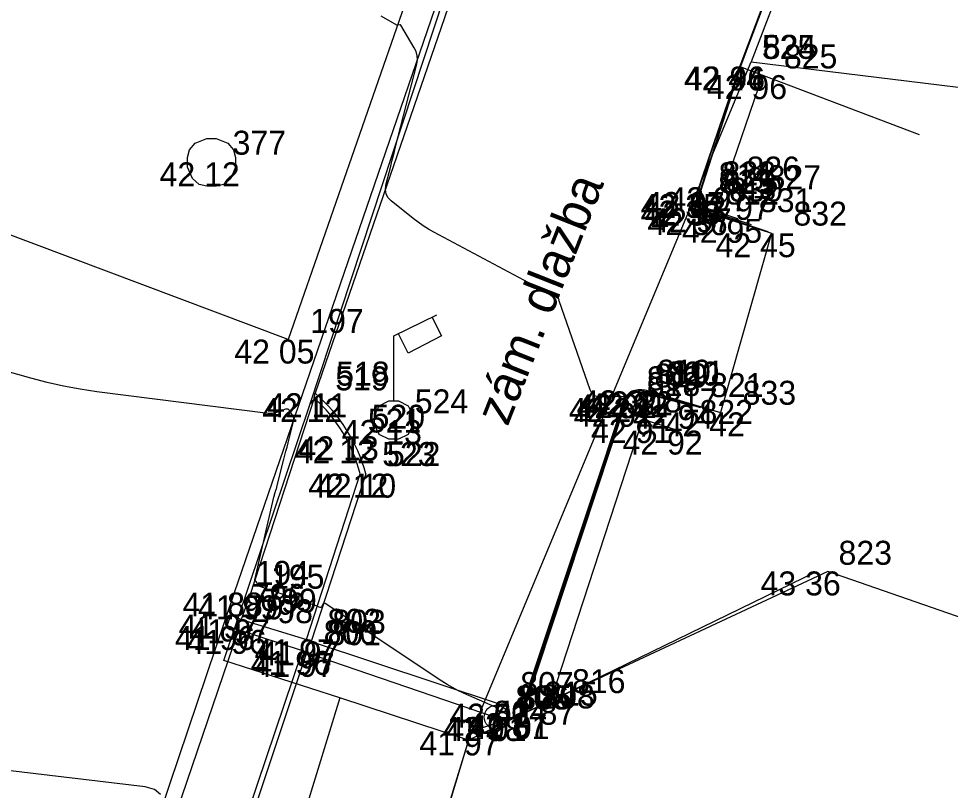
# Model space of a CAD drawing. Extents: x -702257 to -701487, y -1009871 to -1008841.
# Drawn here: x -701682.01 to -701672.29, y -1009111.64 to -1009103.58 of the extents above; entities that cross this region are included whole.
import ezdxf

# ---------------------------------------------------------------- set-up
doc = ezdxf.new("R2010")
doc.units = 0
for name, color, linetype in [('Ex_Major Contours', 7, 'Continuous'), ('Ex_Minor Contours', 7, 'Continuous'), ('Z_betonova_konstrukce', 7, 'Continuous'), ('Z_body', 7, 'Continuous'), ('Z_body_cisla', 7, 'Continuous'), ('Z_body_vysky_redukovane', 7, 'Continuous'), ('Z_budova', 7, 'Continuous'), ('Z_katastr_hranice', 7, 'Continuous'), ('Z_komunikace', 7, 'Continuous'), ('Z_obruba', 7, 'Continuous'), ('Z_popisy', 7, 'Continuous'), ('Z_site_kanalizace_znaky', 7, 'Continuous'), ('Z_site_vo_znaky', 7, 'Continuous'), ('Z_vdz_prechod', 7, 'Continuous'), ('Z_zlabek', 7, 'Continuous')]:
    doc.layers.add(name, color=color, linetype=linetype)

# ---------------------------------------------------------------- blocks, each defined once
blk = doc.blocks.new('POINT_DISPLAY')
blk.add_line((0, 0), (0, 0))
blk = doc.blocks.new('Z15')
blk.add_circle((0, 0), 0.125)
blk = doc.blocks.new('Z620')
for p, q in [((-0.23, 0.13), (-0.17, 0.2)), ((-0.17, 0.2), (-0.05, 0.25)), ((-0.05, 0.25), (0.05, 0.25)), ((0.05, 0.25), (0.17, 0.2)), ((0.17, 0.2), (0.23, 0.13)), ((-0.25, 0.05), (-0.23, 0.13)), ((0.23, 0.13), (0.25, 0.05)), ((-0.25, -0.05), (-0.25, 0.05)), ((0.25, 0.05), (0.25, -0.05)), ((-0.2, -0.17), (-0.25, -0.05)), ((0.25, -0.05), (0.2, -0.17)), ((-0.13, -0.23), (-0.2, -0.17)), ((0.2, -0.17), (0.13, -0.23)), ((-0.05, -0.25), (-0.13, -0.23)), ((0.05, -0.25), (-0.05, -0.25)), ((0.13, -0.23), (0.05, -0.25))]:
    blk.add_line(p, q)
blk = doc.blocks.new('Z13')
for p, q in [((0, 0.88), (0.45, 1.1)), ((0.4, 1.07), (0.5, 0.88)), ((0, 0.2), (0, 0.88)), ((0.15, 0.7), (0.05, 0.9)), ((0.5, 0.88), (0.15, 0.7)), ((-0.15, 0.15), (-0.05, 0.2)), ((-0.05, 0.2), (0.05, 0.2)), ((0.05, 0.2), (0.15, 0.15)), ((-0.2, 0.05), (-0.15, 0.15)), ((0.15, 0.15), (0.2, 0.05)), ((-0.2, -0.05), (-0.2, 0.05)), ((0.2, 0.05), (0.2, -0.05)), ((-0.15, -0.15), (-0.2, -0.05)), ((0.2, -0.05), (0.15, -0.15)), ((-0.05, -0.2), (-0.15, -0.15)), ((0.15, -0.15), (0.05, -0.2)), ((0.05, -0.2), (-0.05, -0.2))]:
    blk.add_line(p, q)

msp = doc.modelspace()

# ---------------------------------------------------------------- linework, layer by layer
at = {"layer": 'Ex_Major Contours'}
msp.add_lwpolyline([(-701676.915, -1009110.8925), (-701677.0777, -1009110.9061), (-701677.0844, -1009110.9061), (-701677.087, -1009110.9048), (-701677.0857, -1009110.9021), (-701677.0804, -1009110.8981), (-701677.0513, -1009110.8794), (-701677.0446, -1009110.8742), (-701677.0394, -1009110.8681), (-701677.0355, -1009110.8611), (-701677.033, -1009110.853), (-701677.0217, -1009110.8), (-701677.0208, -1009110.7892), (-701677.0234, -1009110.7801), (-701677.0293, -1009110.7727), (-701677.0385, -1009110.767), (-701677.3717, -1009110.6198), (-701677.4302, -1009110.5924), (-701677.4873, -1009110.5626), (-701677.5432, -1009110.5304), (-701677.5977, -1009110.4958), (-701678.8157, -1009109.6847), (-701678.8217, -1009109.6818), (-701678.8271, -1009109.6816), (-701678.8318, -1009109.6843), (-701678.8358, -1009109.6896), (-701678.8528, -1009109.7206), (-701678.8557, -1009109.7244), (-701678.8592, -1009109.7266), (-701678.8633, -1009109.7272), (-701678.868, -1009109.726), (-701678.893, -1009109.716), (-701678.9031, -1009109.7123), (-701678.9082, -1009109.7105), (-701679.5073, -1009109.5038), (-701679.5108, -1009109.5016), (-701679.513, -1009109.4981), (-701679.5165, -1009109.4874), (-701679.5192, -1009109.4813), (-701679.5244, -1009109.4712), (-701679.5281, -1009109.4655), (-701679.5347, -1009109.4563), (-701679.5391, -1009109.4512), (-701679.5453, -1009109.4448), (-701679.5466, -1009109.4431), (-701679.5474, -1009109.4413), (-701679.5477, -1009109.4393), (-701679.5475, -1009109.4372), (-701679.3491, -1009108.573), (-701679.347, -1009108.564), (-701679.3446, -1009108.5551), (-701679.342, -1009108.5463), (-701679.3392, -1009108.5374), (-701679.3276, -1009108.5023), (-701679.3247, -1009108.4935), (-701679.3221, -1009108.4847), (-701679.3196, -1009108.4758), (-701679.3172, -1009108.4668), (-701679.2449, -1009108.1793), (-701679.2341, -1009108.1365), (-701679.2233, -1009108.0938), (-701679.2125, -1009108.0511), (-701679.2015, -1009108.0083), (-701679.1436, -1009107.7817), (-701679.1413, -1009107.767), (-701679.1418, -1009107.7529), (-701679.1453, -1009107.7391), (-701679.1518, -1009107.7258), (-701679.1833, -1009107.6733), (-701679.1919, -1009107.6624), (-701679.2023, -1009107.6561), (-701679.2142, -1009107.6545), (-701679.2278, -1009107.6573), (-701679.3233, -1009107.6916), (-701679.3441, -1009107.6978), (-701679.3653, -1009107.7014), (-701679.3867, -1009107.7024), (-701679.4084, -1009107.7009), (-701681.1947, -1009107.4745), (-701681.3694, -1009107.449), (-701681.5428, -1009107.4172), (-701681.715, -1009107.3789), (-701681.8858, -1009107.3342), (-701682.5664, -1009107.1425)], dxfattribs=at)
at = {"layer": 'Ex_Minor Contours'}
for points in [[(-701672.926, -1009099.9469), (-701674.4131, -1009103.8918), (-701674.448, -1009103.9861), (-701674.4817, -1009104.0808), (-701674.5142, -1009104.176), (-701674.5455, -1009104.2716), (-701674.6855, -1009104.7079), (-701674.7077, -1009104.777), (-701674.7302, -1009104.8461), (-701674.753, -1009104.915), (-701674.7759, -1009104.9839), (-701674.9117, -1009105.3896), (-701674.914, -1009105.3972), (-701674.9158, -1009105.4048), (-701674.9201, -1009105.4257), (-701674.9209, -1009105.4323), (-701674.9214, -1009105.4433), (-701674.9208, -1009105.4499), (-701674.9153, -1009105.4789), (-701674.911, -1009105.4973), (-701674.8935, -1009105.5232), (-701674.8899, -1009105.5291), (-701674.8842, -1009105.5392), (-701674.8815, -1009105.5427), (-701674.872, -1009105.5521), (-701674.8667, -1009105.5561), (-701674.8509, -1009105.5665), (-701674.8442, -1009105.5704), (-701674.8371, -1009105.5733), (-701674.6851, -1009105.6249), (-701674.6586, -1009105.6339), (-701674.632, -1009105.6428), (-701674.6054, -1009105.6517), (-701674.5788, -1009105.6606), (-701674.37, -1009105.73)], [(-701674.195, -1009105.805), (-701674.7655, -1009105.6153), (-701674.8036, -1009105.6025), (-701674.8582, -1009105.584), (-701674.8632, -1009105.5816), (-701674.8701, -1009105.5769), (-701674.8721, -1009105.575), (-701674.8906, -1009105.5569), (-701674.8938, -1009105.5535), (-701674.8968, -1009105.5498), (-701674.8996, -1009105.546), (-701674.902, -1009105.5419), (-701674.9159, -1009105.5172), (-701674.9184, -1009105.5133), (-701674.9237, -1009105.5053), (-701674.9325, -1009105.467), (-701674.9345, -1009105.456), (-701674.9347, -1009105.4512), (-701674.9328, -1009105.4182), (-701674.9321, -1009105.4138), (-701674.9298, -1009105.4038), (-701674.9294, -1009105.4024), (-701674.5488, -1009104.2652), (-701674.5426, -1009104.2468), (-701674.5365, -1009104.2283), (-701674.5305, -1009104.2098), (-701674.5245, -1009104.1912), (-701674.5007, -1009104.1171), (-701674.4947, -1009104.0986), (-701674.4884, -1009104.0802), (-701674.4819, -1009104.0618), (-701674.4751, -1009104.0436), (-701674.2461, -1009103.436)], [(-701676.7788, -1009110.8444), (-701676.5652, -1009110.1966), (-701676.494, -1009109.9807), (-701676.4228, -1009109.7647), (-701675.6899, -1009107.5409), (-701675.6893, -1009107.5398), (-701675.6797, -1009107.5287), (-701675.6786, -1009107.5271), (-701675.6786, -1009107.5259), (-701675.6795, -1009107.5253), (-701675.6815, -1009107.5251), (-701675.9356, -1009107.5323), (-701675.9751, -1009107.5283), (-701676.0075, -1009107.5138), (-701676.0326, -1009107.4888), (-701676.0504, -1009107.4532), (-701676.3753, -1009106.5241), (-701676.3761, -1009106.5192), (-701676.3751, -1009106.5109), (-701676.3756, -1009106.508), (-701676.3777, -1009106.506), (-701677.6798, -1009105.8092), (-701677.7369, -1009105.7769), (-701677.7924, -1009105.7421), (-701677.8462, -1009105.7047), (-701677.8983, -1009105.6649), (-701678.1256, -1009105.4825), (-701678.1592, -1009105.448), (-701678.1796, -1009105.4091), (-701678.1868, -1009105.3658), (-701678.1809, -1009105.3181), (-701678.1306, -1009105.1182), (-701678.118, -1009105.0683), (-701678.1054, -1009105.0183), (-701678.0927, -1009104.9684), (-701678.0799, -1009104.9185), (-701677.8594, -1009104.0559), (-701677.8522, -1009104.0109), (-701677.854, -1009103.9671), (-701677.8648, -1009103.9247), (-701677.8846, -1009103.8836), (-701678.0261, -1009103.6477), (-701678.0284, -1009103.6448), (-701678.0311, -1009103.6432), (-701678.0343, -1009103.6427), (-701678.0379, -1009103.6435), (-701678.0532, -1009103.649), (-701678.057, -1009103.6499), (-701678.0607, -1009103.65), (-701678.0643, -1009103.6493), (-701678.0679, -1009103.6476), (-701678.2294, -1009103.5529)], [(-701676.7672, -1009110.8386), (-701676.3106, -1009109.454), (-701676.2481, -1009109.2646), (-701676.1857, -1009109.0751), (-701676.1232, -1009108.8856), (-701676.0608, -1009108.6962), (-701675.6878, -1009107.5646), (-701675.6849, -1009107.5569), (-701675.6789, -1009107.5445), (-701675.6762, -1009107.5397), (-701675.6729, -1009107.5353), (-701675.6534, -1009107.5128), (-701675.648, -1009107.5071), (-701675.6339, -1009107.4949), (-701675.5956, -1009107.4754), (-701675.5886, -1009107.4725), (-701675.574, -1009107.4684), (-701675.5665, -1009107.4671), (-701675.5251, -1009107.4628), (-701675.5186, -1009107.4627), (-701675.5035, -1009107.4649), (-701675.4992, -1009107.4658), (-701675.4611, -1009107.4746), (-701675.4429, -1009107.479), (-701675.3523, -1009107.502), (-701675.3352, -1009107.5064), (-701675.3181, -1009107.5109), (-701675.3011, -1009107.5156), (-701675.2841, -1009107.5205), (-701674.7408, -1009107.6777)], [(-701676.7556, -1009110.8328), (-701675.9261, -1009108.3174), (-701675.853, -1009108.0956), (-701675.6858, -1009107.5883), (-701675.6821, -1009107.5782), (-701675.6777, -1009107.5683), (-701675.6653, -1009107.5427), (-701675.6622, -1009107.5376), (-701675.6543, -1009107.5284), (-701675.6499, -1009107.5242), (-701675.6198, -1009107.498), (-701675.6171, -1009107.4966), (-701675.6027, -1009107.4893), (-701675.596, -1009107.4869), (-701675.5619, -1009107.4774), (-701675.5542, -1009107.4758), (-701675.5413, -1009107.4744), (-701675.5362, -1009107.4742), (-701675.531, -1009107.4746), (-701675.4979, -1009107.4795), (-701675.4905, -1009107.4809), (-701675.471, -1009107.4856), (-701675.2116, -1009107.5512), (-701675.1802, -1009107.5593), (-701675.1489, -1009107.5676), (-701675.1176, -1009107.5762), (-701675.0864, -1009107.5851), (-701674.8994, -1009107.6392)], [(-701680.5325, -1009111.677), (-701680.593, -1009111.6255), (-701680.692, -1009111.5989), (-701682.8301, -1009111.3423)]]:
    msp.add_lwpolyline(points, dxfattribs=at)
at = {"layer": 'Z_betonova_konstrukce'}
for p, q in [((-701674.49, -1009104.08), (-701674.94, -1009105.41)), ((-701674.9, -1009105.39), (-701674.48, -1009104.08)), ((-701674.65, -1009105.34), (-701674.25, -1009104.17)), ((-701674.42, -1009105.43), (-701674.65, -1009105.34)), ((-701674.51, -1009105.67), (-701674.83, -1009105.56)), ((-701674.87, -1009105.59), (-701674.16, -1009105.82)), ((-701674.16, -1009105.82), (-701674.69, -1009107.69)), ((-701675.49, -1009107.49), (-701675.02, -1009107.61)), ((-701675.44, -1009107.47), (-701674.69, -1009107.69)), ((-701675.69, -1009107.54), (-701676.79, -1009110.85)), ((-701676.75, -1009110.83), (-701675.68, -1009107.59)), ((-701676.46, -1009110.7), (-701675.5, -1009107.76)), ((-701675.5, -1009107.76), (-701675.13, -1009107.88)), ((-701677.29, -1009111.02), (-701677.89, -1009112.95))]:
    msp.add_line(p, q, dxfattribs=at)
msp.add_arc((-701674.78, -1009105.44), 0.13, 157.38014, 247.38013, dxfattribs=at)
for centre, major_axis, ratio, start_param, end_param in [((-701674.7664, -1009105.445), (0, -0.1788), 0.989949, 4.515391, 5.65802), ((-701675.5099, -1009107.637), (-0.1934, 0.0686), 0.881794, 4.663488, 6.109991), ((-701675.5391, -1009107.6262), (-0.1451, -0.0121), 0.992968, 4.286142, 5.946397)]:
    msp.add_ellipse(centre, major_axis=major_axis, ratio=ratio, start_param=start_param, end_param=end_param, dxfattribs=at)
at = {"layer": 'Z_budova'}
for p, q in [((-701671.35, -1009095.78), (-701674.49, -1009104.08)), ((-701674.49, -1009104.08), (-701672.62, -1009104.79)), ((-701676.46, -1009110.7), (-701673.69, -1009109.35)), ((-701676.75, -1009110.83), (-701676.46, -1009110.7)), ((-701676.79, -1009110.85), (-701676.75, -1009110.83)), ((-701677.29, -1009111.02), (-701676.79, -1009110.85))]:
    msp.add_line(p, q, dxfattribs=at)
at = {"layer": 'Z_katastr_hranice'}
for p, q in [((-701668.63, -1009089.02), (-701674.37, -1009104.03)), ((-701678.97, -1009107.6), (-701677.5, -1009103.13)), ((-701677.32, -1009111.11), (-701674.37, -1009104.03)), ((-701674.37, -1009104.03), (-701665.62, -1009105.11)), ((-701679.87, -1009110.28), (-701678.97, -1009107.6)), ((-701673.57, -1009109.35), (-701676.71, -1009110.82)), ((-701670.5, -1009110.42), (-701673.57, -1009109.35)), ((-701678.66, -1009110.67), (-701679.87, -1009110.28)), ((-701678.66, -1009110.67), (-701691.88, -1009153.56)), ((-701677.32, -1009111.11), (-701678.66, -1009110.67)), ((-701676.71, -1009110.82), (-701677.32, -1009111.11)), ((-701677.32, -1009111.11), (-701689.52, -1009151.56))]:
    msp.add_line(p, q, dxfattribs=at)
at = {"layer": 'Z_komunikace'}
for p, q in [((-701679.76, -1009109.57), (-701676.64, -1009100.48)), ((-701681.9, -1009115.9), (-701679.76, -1009109.57))]:
    msp.add_line(p, q, dxfattribs=at)
at = {"layer": 'Z_obruba'}
for p, q in [((-701677.39, -1009103.05), (-701678.92, -1009107.49)), ((-701678.93, -1009107.54), (-701678.92, -1009107.49)), ((-701678.93, -1009107.54), (-701679.6, -1009109.6)), ((-701679.01, -1009110.06), (-701678.45, -1009108.33)), ((-701678.39, -1009108.33), (-701678.96, -1009110.08)), ((-701679.6, -1009109.6), (-701679.69, -1009109.85)), ((-701679.72, -1009109.96), (-701681.76, -1009115.96)), ((-701680.82, -1009115.41), (-701679.05, -1009110.18)), ((-701679.01, -1009110.2), (-701680.76, -1009115.44))]:
    msp.add_line(p, q, dxfattribs=at)
msp.add_arc((-701679.9753, -1009108.716), 1.5734, 14.19982, 48.36549, dxfattribs=at)
msp.add_ellipse((-701679.8657, -1009108.6679), major_axis=(-0.8889, 1.3241), ratio=0.942427, start_param=4.365598, end_param=4.998959, dxfattribs=at)
at = {"layer": 'Z_vdz_prechod'}
for p, q in [((-701677.89, -1009103.16), (-701679.2, -1009106.93)), ((-701679.2, -1009106.93), (-701687.39, -1009103.85))]:
    msp.add_line(p, q, dxfattribs=at)
at = {"layer": 'Z_zlabek'}
for p, q in [((-701679.8, -1009109.8), (-701679.84, -1009109.92)), ((-701679.8, -1009109.8), (-701679.69, -1009109.85)), ((-701679.69, -1009109.85), (-701679.01, -1009110.06)), ((-701679.84, -1009109.92), (-701679.72, -1009109.96)), ((-701679.05, -1009110.18), (-701679.72, -1009109.96)), ((-701679.01, -1009110.06), (-701678.96, -1009110.08)), ((-701678.96, -1009110.08), (-701677, -1009110.73)), ((-701679.01, -1009110.2), (-701679.05, -1009110.18)), ((-701677.05, -1009110.87), (-701679.01, -1009110.2)), ((-701677, -1009110.73), (-701677.05, -1009110.87))]:
    msp.add_line(p, q, dxfattribs=at)

# ---------------------------------------------------------------- block references
at = {"layer": 'Z_body'}
for p in [(-701674.49, -1009104.08), (-701674.48, -1009104.08), (-701674.25, -1009104.17), (-701680, -1009105.08), (-701674.9, -1009105.39), (-701674.65, -1009105.34), (-701674.94, -1009105.41), (-701674.94, -1009105.48), (-701674.42, -1009105.43), (-701674.9, -1009105.49), (-701674.83, -1009105.56), (-701674.87, -1009105.59), (-701674.51, -1009105.67), (-701674.16, -1009105.82), (-701679.2, -1009106.93), (-701678.92, -1009107.49), (-701675.61, -1009107.5), (-701675.58, -1009107.46), (-701675.49, -1009107.49), (-701675.44, -1009107.47), (-701678.93, -1009107.54), (-701675.69, -1009107.54), (-701675.68, -1009107.59), (-701675.02, -1009107.61), (-701674.69, -1009107.69), (-701678.1, -1009107.77), (-701675.5, -1009107.76), (-701675.13, -1009107.88), (-701678.59, -1009107.97), (-701678.55, -1009107.94), (-701678.45, -1009108.33), (-701678.39, -1009108.33), (-701673.69, -1009109.35), (-701679.76, -1009109.57), (-701679.6, -1009109.6), (-701679.8, -1009109.8), (-701679.69, -1009109.85), (-701679.84, -1009109.92), (-701679.72, -1009109.96), (-701679.01, -1009110.06), (-701678.96, -1009110.08), (-701679.05, -1009110.18), (-701679.01, -1009110.2), (-701677, -1009110.73), (-701676.46, -1009110.7), (-701676.75, -1009110.83), (-701677.05, -1009110.87), (-701677.03, -1009110.87), (-701676.79, -1009110.85), (-701677.29, -1009111.02)]:
    msp.add_blockref('POINT_DISPLAY', p, dxfattribs=at)
at = {"layer": 'Z_site_kanalizace_znaky'}
for name, p in [('Z620', (-701680, -1009105.08)), ('Z15', (-701677.03, -1009110.87))]:
    msp.add_blockref(name, p, dxfattribs=at)
at = {"layer": 'Z_site_vo_znaky'}
msp.add_blockref('Z13', (-701678.1, -1009107.77), dxfattribs=at)

# ---------------------------------------------------------------- texts
at = {"layer": 'Z_body_cisla'}
for s, p in [('525', (-701674.26, -1009104)), ('824', (-701674.25, -1009104)), ('825', (-701674.03, -1009104.1)), ('377', (-701679.78, -1009105)), ('814', (-701674.71, -1009105.33)), ('828', (-701674.67, -1009105.32)), ('826', (-701674.42, -1009105.27)), ('813', (-701674.71, -1009105.4)), ('829', (-701674.67, -1009105.41)), ('827', (-701674.2, -1009105.36)), ('812', (-701674.64, -1009105.52)), ('830', (-701674.6, -1009105.49)), ('831', (-701674.29, -1009105.6)), ('832', (-701673.93, -1009105.74)), ('197', (-701678.97, -1009106.86)), ('810', (-701675.35, -1009107.39)), ('519', (-701678.71, -1009107.46)), ('518', (-701678.7, -1009107.41)), ('809', (-701675.46, -1009107.46)), ('819', (-701675.38, -1009107.43)), ('820', (-701675.26, -1009107.41)), ('811', (-701675.21, -1009107.4)), ('818', (-701675.46, -1009107.52)), ('821', (-701674.8, -1009107.53)), ('833', (-701674.46, -1009107.61)), ('524', (-701677.88, -1009107.7)), ('817', (-701675.28, -1009107.69)), ('520', (-701678.33, -1009107.86)), ('822', (-701674.91, -1009107.81)), ('521', (-701678.37, -1009107.9)), ('523', (-701678.22, -1009108.25)), ('522', (-701678.17, -1009108.25)), ('823', (-701673.46, -1009109.28)), ('194', (-701679.54, -1009109.49)), ('195', (-701679.38, -1009109.53)), ('796', (-701679.58, -1009109.73)), ('799', (-701679.46, -1009109.78)), ('797', (-701679.62, -1009109.85)), ('798', (-701679.5, -1009109.89)), ('802', (-701678.79, -1009109.99)), ('803', (-701678.74, -1009110)), ('800', (-701678.83, -1009110.11)), ('801', (-701678.79, -1009110.12)), ('807', (-701676.78, -1009110.65)), ('816', (-701676.24, -1009110.62)), ('806', (-701676.83, -1009110.79)), ('805', (-701676.8, -1009110.79)), ('808', (-701676.56, -1009110.78)), ('815', (-701676.53, -1009110.75)), ('804', (-701677.06, -1009110.95))]:
    msp.add_text(s, height=0.25, dxfattribs=at).set_placement(p)
at = {"layer": 'Z_body_vysky_redukovane'}
for s, p in [('42 44', (-701675.0733, -1009104.33)), ('42 96', (-701675.0633, -1009104.33)), ('42 96', (-701674.8333, -1009104.42)), ('42 12', (-701680.5417, -1009105.33)), ('42 97', (-701675.4833, -1009105.64)), ('42 97', (-701675.2333, -1009105.59)), ('42 35', (-701675.5233, -1009105.66)), ('42 35', (-701675.5233, -1009105.73)), ('42 97', (-701675.4833, -1009105.74)), ('42 97', (-701675.0033, -1009105.68)), ('42 97', (-701675.4133, -1009105.81)), ('42 36', (-701675.4533, -1009105.84)), ('42 95', (-701675.0933, -1009105.92)), ('42 45', (-701674.7433, -1009106.07)), ('42 05', (-701679.7625, -1009107.18)), ('42 11', (-701679.42, -1009107.74)), ('42 92', (-701676.1933, -1009107.75)), ('42 30', (-701676.1425, -1009107.71)), ('42 92', (-701676.0733, -1009107.74)), ('42 32', (-701676.0233, -1009107.72)), ('42 12', (-701679.4717, -1009107.79)), ('42 24', (-701676.2733, -1009107.79)), ('42 91', (-701676.2217, -1009107.84)), ('42 94', (-701675.6033, -1009107.86)), ('42 42', (-701675.2733, -1009107.94)), ('42 13', (-701678.6417, -1009108.02)), ('42 91', (-701676.0417, -1009108.01)), ('42 92', (-701675.7133, -1009108.13)), ('42 12', (-701679.1317, -1009108.22)), ('42 13', (-701679.0917, -1009108.19)), ('42 12', (-701678.9917, -1009108.58)), ('42 10', (-701678.9108, -1009108.58)), ('43 36', (-701674.2733, -1009109.6)), ('41 88', (-701680.3017, -1009109.82)), ('41 99', (-701680.1417, -1009109.85)), ('41 97', (-701680.3417, -1009110.05)), ('41 97', (-701680.2317, -1009110.1)), ('41 96', (-701680.3817, -1009110.17)), ('41 96', (-701680.2617, -1009110.21)), ('41 97', (-701679.5517, -1009110.31)), ('41 97', (-701679.5017, -1009110.33)), ('41 96', (-701679.5917, -1009110.43)), ('41 97', (-701679.5517, -1009110.45)), ('42 01', (-701677.5208, -1009110.98)), ('42 87', (-701677.0433, -1009110.95)), ('42 87', (-701677.3333, -1009111.08)), ('41 98', (-701677.5917, -1009111.12)), ('42 01', (-701677.5508, -1009111.12)), ('42 01', (-701677.3108, -1009111.1)), ('41 97', (-701677.8317, -1009111.27))]:
    msp.add_text(s, height=0.25, dxfattribs=at).set_placement(p)
at = {"layer": 'Z_popisy'}
msp.add_text('zám. dlažba', height=0.38, rotation=68.4, dxfattribs=at).set_placement((-701676.912, -1009107.845))

doc.saveas('drawing.dxf')
